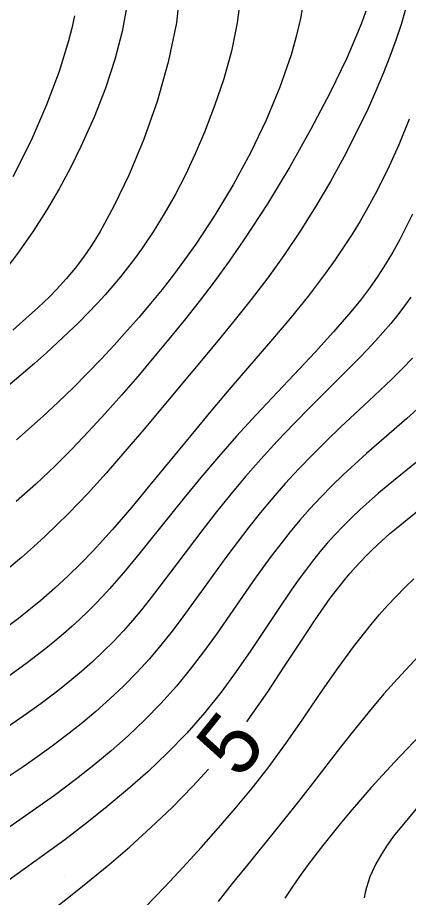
# Model space of a CAD drawing. Extents: x 2602990 to 2605851, y 618069 to 619180.
# Drawn here: x 2603288.47 to 2603301.3, y 618499.28 to 618528.17 of the extents above; entities that cross this region are included whole.
import ezdxf

# ---------------------------------------------------------------- set-up
doc = ezdxf.new("R2010")
doc.units = 0
for name, color, linetype in [('DTM Contours Major', 7, 'Continuous'), ('DTM Contours Minor', 7, 'Continuous'), ('DTM Contours Minor Text', 7, 'Continuous'), ('Exist DTM Crownline', 7, 'Continuous'), ('Exist DTM QL2 LIDAR Elevation Point', 7, 'Continuous'), ('Exist Roads EOP', 7, 'Continuous')]:
    doc.layers.add(name, color=color, linetype=linetype)

msp = doc.modelspace()

# ---------------------------------------------------------------- linework, layer by layer
at = {"layer": 'DTM Contours Major'}
for points in [[(2603301.329, 618524.835), (2603300.983, 618524.002), (2603300.608, 618523.181), (2603300.206, 618522.38), (2603299.964, 618521.934), (2603299.712, 618521.495), (2603299.448, 618521.062), (2603299.173, 618520.633), (2603298.885, 618520.207), (2603298.582, 618519.783), (2603298.014, 618519.036), (2603297.409, 618518.288), (2603296.776, 618517.538), (2603295.47, 618516.023), (2603294.816, 618515.256), (2603294.152, 618514.457), (2603292.854, 618512.871), (2603292.216, 618512.103), (2603291.581, 618511.365), (2603290.946, 618510.667), (2603290.542, 618510.248), (2603290.133, 618509.846), (2603289.689, 618509.436), (2603289.229, 618509.036), (2603288.502, 618508.448), (2603287.736, 618507.87)], [(2603301.77, 618502.46), (2603300.814, 618501.299), (2603300.581, 618500.969), (2603300.38, 618500.652), (2603300.231, 618500.388), (2603300.106, 618500.129), (2603300.034, 618499.956), (2603299.972, 618499.784), (2603299.919, 618499.613), (2603299.876, 618499.441), (2603299.842, 618499.269)]]:
    msp.add_lwpolyline(points, dxfattribs=at)
at = {"layer": 'DTM Contours Minor'}
for points in [[(2603293.82, 618529.273), (2603293.68, 618528.007), (2603293.413, 618526.711), (2603293.046, 618525.424), (2603292.607, 618524.182), (2603292.126, 618523.024), (2603291.63, 618521.987), (2603291.477, 618521.694), (2603291.325, 618521.417), (2603291.173, 618521.153), (2603291.021, 618520.902), (2603290.869, 618520.662), (2603290.626, 618520.308), (2603290.355, 618519.948), (2603290.065, 618519.598), (2603289.74, 618519.242), (2603289.511, 618519.009), (2603289.138, 618518.652), (2603288.736, 618518.289), (2603288.306, 618517.916)], [(2603295.797, 618528.938), (2603295.678, 618528.003), (2603295.487, 618527.076), (2603295.235, 618526.164), (2603294.937, 618525.274), (2603294.604, 618524.415), (2603294.297, 618523.702), (2603293.975, 618523.017), (2603293.637, 618522.36), (2603293.284, 618521.733), (2603292.917, 618521.136), (2603292.536, 618520.569), (2603292.31, 618520.257), (2603292.08, 618519.954), (2603291.842, 618519.657), (2603291.597, 618519.364), (2603291.343, 618519.075), (2603291.078, 618518.786), (2603290.779, 618518.471), (2603290.464, 618518.153), (2603290.132, 618517.831), (2603289.783, 618517.502), (2603289.413, 618517.166), (2603289.022, 618516.819), (2603287.925, 618515.883)], [(2603292.066, 618528.614), (2603291.906, 618527.723), (2603291.665, 618526.801), (2603291.353, 618525.858), (2603290.978, 618524.902), (2603290.549, 618523.945), (2603290.203, 618523.247), (2603289.829, 618522.551), (2603289.423, 618521.858), (2603288.98, 618521.165), (2603288.498, 618520.472), (2603287.971, 618519.777)], [(2603301.205, 618528.456), (2603301.057, 618527.95), (2603300.886, 618527.429), (2603300.692, 618526.893), (2603300.474, 618526.342), (2603300.234, 618525.775), (2603299.972, 618525.194), (2603299.596, 618524.411), (2603299.184, 618523.61), (2603298.737, 618522.798), (2603298.258, 618521.981), (2603297.747, 618521.167), (2603297.206, 618520.364), (2603296.679, 618519.633), (2603296.133, 618518.914), (2603295.572, 618518.207), (2603295.001, 618517.508), (2603292.608, 618514.646), (2603291.992, 618513.923), (2603291.377, 618513.22), (2603290.76, 618512.542), (2603290.139, 618511.895), (2603289.758, 618511.517), (2603289.374, 618511.151), (2603288.986, 618510.796), (2603288.592, 618510.449), (2603288.191, 618510.109)], [(2603297.851, 618528.728), (2603297.752, 618528.142), (2603297.617, 618527.552), (2603297.451, 618526.957), (2603297.082, 618525.885), (2603296.631, 618524.806), (2603296.115, 618523.735), (2603295.546, 618522.688), (2603294.941, 618521.683), (2603294.315, 618520.734), (2603293.95, 618520.219), (2603293.582, 618519.726), (2603293.21, 618519.25), (2603292.835, 618518.788), (2603292.454, 618518.339), (2603292.068, 618517.897), (2603291.642, 618517.423), (2603291.206, 618516.954), (2603290.757, 618516.487), (2603290.292, 618516.021), (2603289.81, 618515.553), (2603289.306, 618515.082), (2603288.436, 618514.305)], [(2603290.34, 618528.23), (2603290.252, 618527.833), (2603290.143, 618527.415), (2603289.83, 618526.406), (2603289.419, 618525.307), (2603288.913, 618524.144), (2603288.311, 618522.941)], [(2603299.901, 618528.383), (2603299.811, 618528.136), (2603299.712, 618527.879), (2603299.272, 618526.848), (2603298.728, 618525.713), (2603298.1, 618524.511), (2603297.407, 618523.279), (2603296.667, 618522.056), (2603295.9, 618520.878), (2603295.41, 618520.174), (2603294.918, 618519.499), (2603294.425, 618518.85), (2603293.931, 618518.223), (2603293.437, 618517.615), (2603292.944, 618517.021), (2603292.412, 618516.391), (2603291.879, 618515.775), (2603291.343, 618515.172), (2603290.8, 618514.583), (2603290.249, 618514.007), (2603289.686, 618513.446), (2603289.062, 618512.855), (2603288.425, 618512.28)], [(2603301.429, 618521.719), (2603301.016, 618520.887), (2603300.786, 618520.472), (2603300.546, 618520.073), (2603300.296, 618519.686), (2603300.017, 618519.29), (2603299.722, 618518.9), (2603299.409, 618518.512), (2603298.842, 618517.854), (2603298.235, 618517.188), (2603296.295, 618515.133), (2603295.65, 618514.428), (2603295.059, 618513.751), (2603294.488, 618513.073), (2603293.936, 618512.401), (2603292.402, 618510.5), (2603291.942, 618509.945), (2603291.487, 618509.422), (2603291.257, 618509.17), (2603291.024, 618508.925), (2603290.774, 618508.672), (2603290.516, 618508.425), (2603290.25, 618508.18), (2603289.975, 618507.939), (2603289.689, 618507.698), (2603289.392, 618507.457), (2603288.785, 618506.99), (2603288.138, 618506.519)], [(2603301.376, 618518.999), (2603301.175, 618518.711), (2603300.953, 618518.416), (2603300.72, 618518.127), (2603300.475, 618517.843), (2603300.22, 618517.561), (2603299.954, 618517.278), (2603299.677, 618516.992), (2603298.641, 618515.952), (2603298.095, 618515.407), (2603297.543, 618514.846), (2603296.991, 618514.269), (2603296.449, 618513.678), (2603295.951, 618513.106), (2603295.468, 618512.526), (2603295.001, 618511.944), (2603294.549, 618511.364), (2603293.691, 618510.233), (2603293.11, 618509.463), (2603292.823, 618509.093), (2603292.536, 618508.732), (2603292.244, 618508.382), (2603291.945, 618508.041), (2603291.619, 618507.693), (2603291.282, 618507.355), (2603290.93, 618507.024), (2603290.564, 618506.7), (2603290.182, 618506.38), (2603289.782, 618506.062), (2603289.243, 618505.655), (2603288.675, 618505.248), (2603288.079, 618504.839)], [(2603301.431, 618516.991), (2603301.092, 618516.637), (2603300.739, 618516.288), (2603300.001, 618515.592), (2603299.083, 618514.732), (2603298.62, 618514.286), (2603298.158, 618513.829), (2603297.702, 618513.359), (2603297.256, 618512.876), (2603296.845, 618512.406), (2603296.446, 618511.926), (2603296.057, 618511.438), (2603295.677, 618510.943), (2603295.305, 618510.444), (2603294.591, 618509.457), (2603293.895, 618508.497), (2603293.54, 618508.027), (2603293.175, 618507.568), (2603292.797, 618507.12), (2603292.382, 618506.665), (2603291.949, 618506.226), (2603291.499, 618505.801), (2603291.034, 618505.389), (2603290.554, 618504.989), (2603290.061, 618504.6), (2603289.6, 618504.252), (2603289.129, 618503.911), (2603288.648, 618503.575), (2603288.157, 618503.241)], [(2603301.697, 618515.417), (2603301.242, 618515.006), (2603299.925, 618513.858), (2603299.537, 618513.509), (2603299.156, 618513.156), (2603298.783, 618512.795), (2603298.418, 618512.426), (2603298.063, 618512.046), (2603297.736, 618511.675), (2603297.417, 618511.293), (2603297.105, 618510.899), (2603296.797, 618510.495), (2603296.493, 618510.081), (2603296.189, 618509.655), (2603294.993, 618507.931), (2603294.574, 618507.351), (2603294.138, 618506.779), (2603293.681, 618506.221), (2603293.175, 618505.656), (2603292.646, 618505.114), (2603292.099, 618504.595), (2603291.539, 618504.099), (2603290.971, 618503.626), (2603290.401, 618503.175), (2603290.039, 618502.9), (2603289.676, 618502.633), (2603288.947, 618502.113), (2603288.208, 618501.602)], [(2603301.743, 618513.721), (2603300.635, 618512.819), (2603300.32, 618512.554), (2603300.014, 618512.29), (2603299.718, 618512.023), (2603299.431, 618511.752), (2603299.153, 618511.475), (2603298.882, 618511.191), (2603298.634, 618510.914), (2603298.391, 618510.627), (2603298.153, 618510.33), (2603297.918, 618510.022), (2603297.683, 618509.703), (2603297.449, 618509.373), (2603297.019, 618508.741), (2603296.123, 618507.397), (2603295.647, 618506.708), (2603295.146, 618506.023), (2603294.614, 618505.354), (2603294.019, 618504.676), (2603293.392, 618504.028), (2603292.743, 618503.41), (2603292.08, 618502.823), (2603291.411, 618502.265), (2603290.746, 618501.737), (2603290.013, 618501.18), (2603289.276, 618500.638), (2603287.619, 618499.453)], [(2603295.991, 618505.051), (2603296.117, 618505.22), (2603296.679, 618506.031), (2603297.214, 618506.843), (2603297.73, 618507.637), (2603298.234, 618508.399), (2603298.734, 618509.109), (2603299.056, 618509.531), (2603299.219, 618509.733), (2603299.384, 618509.929), (2603299.552, 618510.12), (2603299.723, 618510.306), (2603299.907, 618510.498), (2603300.096, 618510.685), (2603300.29, 618510.87), (2603300.694, 618511.231), (2603300.905, 618511.411), (2603301.549, 618511.933)], [(2603292.648, 618498.948), (2603293.299, 618499.636), (2603293.901, 618500.28), (2603294.491, 618500.922), (2603295.066, 618501.564), (2603295.625, 618502.211), (2603296.167, 618502.868), (2603296.689, 618503.539), (2603297.269, 618504.334), (2603297.831, 618505.141), (2603298.383, 618505.947), (2603298.935, 618506.742), (2603299.495, 618507.512), (2603300.073, 618508.246), (2603300.34, 618508.561), (2603300.614, 618508.867), (2603300.894, 618509.167), (2603301.181, 618509.459), (2603301.477, 618509.747)], [(2603301.637, 618507.214), (2603301.056, 618506.596), (2603300.497, 618505.969), (2603300.009, 618505.392), (2603299.536, 618504.809), (2603299.073, 618504.22), (2603298.154, 618503.03), (2603297.685, 618502.432), (2603296.846, 618501.387), (2603295.967, 618500.304), (2603295.513, 618499.738), (2603295.049, 618499.149)], [(2603301.69, 618504.616), (2603300.838, 618503.725), (2603300.448, 618503.302), (2603300.077, 618502.891), (2603299.724, 618502.489), (2603299.386, 618502.095), (2603299.062, 618501.706), (2603298.748, 618501.32), (2603298.484, 618500.988), (2603298.226, 618500.654), (2603297.973, 618500.318), (2603297.726, 618499.975), (2603297.483, 618499.623), (2603297.244, 618499.261)], [(2603289.744, 618498.98), (2603290.319, 618499.425), (2603290.887, 618499.882), (2603291.46, 618500.358), (2603292.148, 618500.949), (2603292.844, 618501.576), (2603293.54, 618502.237), (2603294.225, 618502.932), (2603294.737, 618503.494)]]:
    msp.add_lwpolyline(points, dxfattribs=at)
at = {"layer": 'Exist DTM Crownline'}
msp.add_spline([(2603233.488, 618380.754), (2603285.185, 618400.095), (2603335.457, 618418.629), (2603390.812, 618439.069), (2603440.087, 618457.325), (2603493.996, 618477.231), (2603542.655, 618495.301), (2603600.808, 618516.867), (2603653.659, 618536.362), (2603706.222, 618555.742), (2603764.811, 618577.593), (2603823.52, 618599.847), (2603878.564, 618620.56), (2603937.951, 618643.078), (2603997.369, 618665.789), (2604036.209, 618680.665), (2604055.311, 618688.017)], degree=3, dxfattribs=at)
at = {"layer": 'Exist DTM QL2 LIDAR Elevation Point'}
for p, q in [((2603290, 618520), (2603290, 618520)), ((2603300, 618520), (2603300, 618520)), ((2603290, 618510), (2603290, 618510)), ((2603300, 618510), (2603300, 618510)), ((2603290, 618500), (2603290, 618500)), ((2603300, 618500), (2603300, 618500))]:
    msp.add_line(p, q, dxfattribs=at)
at = {"layer": 'Exist Roads EOP'}
for points in [[(2603230.17, 618389.98), (2603282.929, 618409.597), (2603332.773, 618427.868), (2603388.167, 618448.413), (2603437.203, 618466.721), (2603490.778, 618486.527), (2603539.039, 618504.558), (2603597.451, 618526.156), (2603651.053, 618545.972), (2603705.208, 618566.084), (2603762.02, 618587.183), (2603820.334, 618609.162), (2603876.341, 618629.99), (2603934.909, 618652.28), (2603996.409, 618675.568), (2604033.216, 618689.957), (2604052.01, 618697.199)], [(2604034.633, 618668.486), (2603984.89, 618650.123), (2603936.767, 618631.654), (2603888.195, 618613.335), (2603837.766, 618594.258), (2603782.918, 618573.705), (2603731.939, 618554.39), (2603671.126, 618532.171), (2603621.822, 618514.106), (2603561.545, 618491.877), (2603506.421, 618471.293), (2603452.163, 618451.33), (2603398.364, 618431.316), (2603341.431, 618410.355), (2603281.65, 618388.199), (2603223.033, 618366.475), (2603185.717, 618352.612)]]:
    msp.add_spline(points, degree=3, dxfattribs=at)

# ---------------------------------------------------------------- texts
at = {"layer": 'DTM Contours Minor Text'}
msp.add_text('5', height=2, rotation=51.1382, dxfattribs=at).set_placement((2603295.752, 618503.121))

doc.saveas('drawing.dxf')
